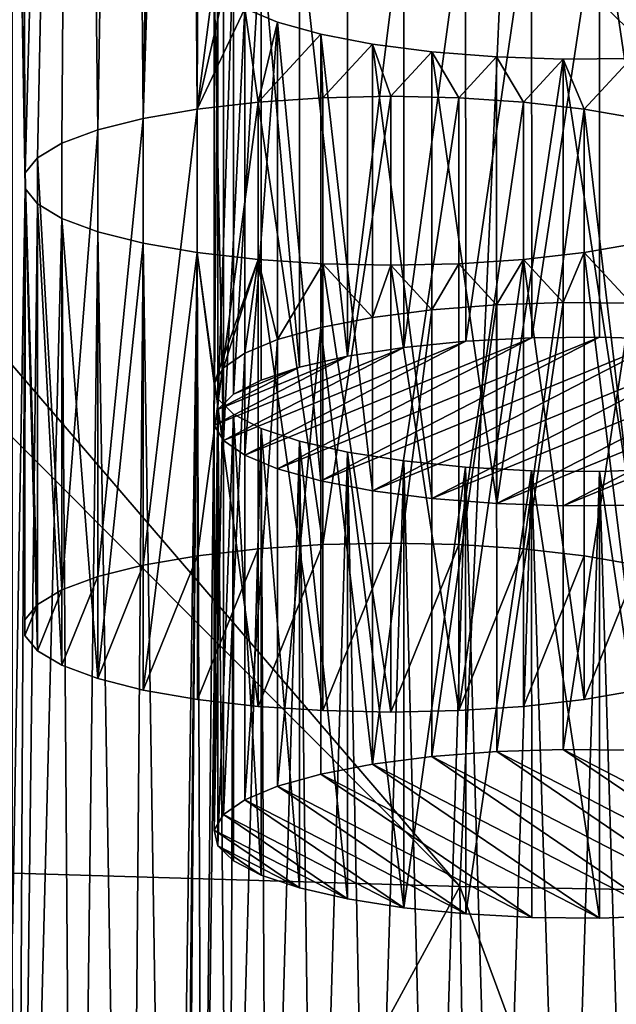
# Model space of a CAD drawing. Header units: metres. Extents: x -150 to 310, y -128 to 84.
# Tile 331 of 465: x 235.98 to 239.23, y 16.92 to 22.28. Entities that reach past the tile are written whole.
import ezdxf

# ---------------------------------------------------------------- set-up
doc = ezdxf.new("R2010")
doc.units = ezdxf.units.M
doc.layers.add('solid_26009703_SW0001_01', color=7, linetype='CONTINUOUS')

msp = doc.modelspace()

# ---------------------------------------------------------------- linework, layer by layer
at = {"layer": 'solid_26009703_SW0001_01'}
for points in [[(236.568008, 31.573715, 152.441254), (236.807037, 31.638762, 152.166092), (236.652512, 21.740063, 194.040527)], [(236.807037, 31.638762, 152.166092), (236.878647, 29.302021, 162.051193), (236.652512, 21.740063, 194.040527)], [(236.282166, 31.520206, 152.667618), (236.568008, 31.573715, 152.441254), (236.404617, 21.677567, 194.304916)], [(236.568008, 31.573715, 152.441254), (236.652512, 21.740063, 194.040527), (236.404617, 21.677567, 194.304916)], [(235.940536, 25.500278, 178.133698), (235.958878, 31.479599, 152.839386), (236.008728, 21.44281, 195.297989)], [(235.958878, 31.479599, 152.839386), (236.282166, 31.520206, 152.667618), (236.008728, 21.44281, 195.297989)], [(236.282166, 31.520206, 152.667618), (236.076691, 21.526091, 194.945694), (236.008728, 21.44281, 195.297989)], [(236.282166, 31.520206, 152.667618), (236.209579, 21.605169, 194.611176), (236.076691, 21.526091, 194.945694)], [(236.282166, 31.520206, 152.667618), (236.404617, 21.677567, 194.304916), (236.209579, 21.605169, 194.611176)], [(236.878647, 29.302021, 162.051193), (236.891953, 29.217863, 162.407211), (236.652512, 21.740063, 194.040527)], [(236.891953, 29.217863, 162.407211), (236.946609, 21.79126, 193.823959), (236.652512, 21.740063, 194.040527)], [(236.891953, 29.217863, 162.407211), (236.973267, 29.134426, 162.760178), (236.946609, 21.79126, 193.823959)], [(236.973267, 29.134426, 162.760178), (237.039337, 22.503227, 190.812119), (236.946609, 21.79126, 193.823959)], [(236.008728, 21.44281, 195.297989), (236.008728, 21.357494, 195.658905), (235.940536, 25.500278, 178.133698)], [(235.940536, 17.300028, 212.823196), (235.940536, 25.500278, 178.133698), (236.008728, 21.357494, 195.658905)], [(232.918167, 23.039362, 255.25563), (232.601791, 17.729416, 253.793839), (238.375549, 17.556925, 254.522659)], [(233.692032, 23.014725, 255.368591), (232.918167, 23.039362, 255.25563), (238.375549, 17.556925, 254.522659)], [(238.615753, 22.887831, 255.963577), (233.692032, 23.014725, 255.368591), (238.375549, 17.556925, 254.522659)], [(238.070679, 20.492765, 188.449753), (238.07048, 22.925697, 189.024948), (238.40744, 22.959597, 188.881546)], [(238.070679, 20.492765, 188.449753), (238.40744, 22.959597, 188.881546), (238.407867, 20.526688, 188.306259)], [(238.407867, 20.526688, 188.306259), (238.40744, 22.959597, 188.881546), (238.766632, 22.978848, 188.80011)], [(238.407867, 20.526688, 188.306259), (238.766632, 22.978848, 188.80011), (238.766953, 20.545912, 188.22493)], [(238.766953, 20.545912, 188.22493), (238.766632, 22.978848, 188.80011), (239.136292, 22.982479, 188.784744)], [(238.766953, 20.545912, 188.22493), (239.136292, 22.982479, 188.784744), (239.136276, 20.549538, 188.209595)], [(239.136276, 20.549538, 188.209595), (239.136292, 22.982479, 188.784744), (239.498581, 20.537693, 188.259705)], [(239.498581, 20.537693, 188.259705), (239.136292, 22.982479, 188.784744), (239.498718, 22.970638, 188.834839)], [(237.763855, 20.444773, 188.652786), (237.764297, 22.87781, 189.227524), (238.07048, 22.925697, 189.024948)], [(237.763855, 20.444773, 188.652786), (238.07048, 22.925697, 189.024948), (238.070679, 20.492765, 188.449753)], [(237.763855, 20.444773, 188.652786), (237.503098, 22.818003, 189.48053), (237.764297, 22.87781, 189.227524)], [(238.615753, 22.887831, 255.963577), (238.375549, 17.556925, 254.522659), (244.180206, 17.453291, 254.961151)], [(239.491302, 22.870625, 256.04715), (238.615753, 22.887831, 255.963577), (244.180206, 17.453291, 254.961151)], [(237.502625, 20.384926, 188.905945), (237.293762, 22.748281, 189.775467), (237.503098, 22.818003, 189.48053)], [(237.502625, 20.384926, 188.905945), (237.503098, 22.818003, 189.48053), (237.763855, 20.444773, 188.652786)], [(237.143021, 20.237486, 189.529663), (237.142914, 22.670341, 190.105179), (237.293762, 22.748281, 189.775467)], [(237.143021, 20.237486, 189.529663), (237.293762, 22.748281, 189.775467), (237.293533, 20.315254, 189.200684)], [(237.293533, 20.315254, 189.200684), (237.293762, 22.748281, 189.775467), (237.502625, 20.384926, 188.905945)], [(237.057861, 20.155121, 189.878098), (237.05777, 22.587902, 190.453918), (237.142914, 22.670341, 190.105179)], [(237.057861, 20.155121, 189.878098), (237.142914, 22.670341, 190.105179), (237.143021, 20.237486, 189.529663)], [(237.039337, 20.070415, 190.23642), (237.039337, 22.503227, 190.812119), (237.05777, 22.587902, 190.453918)], [(237.039337, 20.070415, 190.23642), (237.05777, 22.587902, 190.453918), (237.057861, 20.155121, 189.878098)], [(237.039337, 22.503227, 190.812119), (237.089523, 22.418839, 191.169113), (236.946609, 21.79126, 193.823959)], [(237.089615, 19.985847, 190.594177), (237.089523, 22.418839, 191.169113), (237.039337, 22.503227, 190.812119)], [(237.089615, 19.985847, 190.594177), (237.039337, 22.503227, 190.812119), (237.039337, 20.070415, 190.23642)], [(237.089523, 22.418839, 191.169113), (237.20549, 22.338549, 191.508759), (236.946609, 21.79126, 193.823959)], [(237.089615, 19.985847, 190.594177), (237.20549, 22.338549, 191.508759), (237.089523, 22.418839, 191.169113)], [(237.20549, 22.338549, 191.508759), (237.277893, 21.829166, 193.663605), (236.946609, 21.79126, 193.823959)], [(237.205658, 19.905502, 190.934052), (237.20549, 22.338549, 191.508759), (237.089615, 19.985847, 190.594177)], [(237.20549, 22.338549, 191.508759), (237.383652, 22.264259, 191.823029), (237.277893, 21.829166, 193.663605)], [(237.205658, 19.905502, 190.934052), (237.383652, 22.264259, 191.823029), (237.20549, 22.338549, 191.508759)], [(237.383835, 19.831251, 191.248154), (237.383652, 22.264259, 191.823029), (237.205658, 19.905502, 190.934052)], [(237.383652, 22.264259, 191.823029), (237.619263, 22.198633, 192.100647), (237.277893, 21.829166, 193.663605)], [(237.619232, 19.765684, 191.525528), (237.619263, 22.198633, 192.100647), (237.383652, 22.264259, 191.823029)], [(237.619232, 19.765684, 191.525528), (237.383652, 22.264259, 191.823029), (237.383835, 19.831251, 191.248154)], [(237.619263, 22.198633, 192.100647), (237.629929, 21.852261, 193.565903), (237.277893, 21.829166, 193.663605)], [(237.899933, 19.711672, 191.754013), (237.619263, 22.198633, 192.100647), (237.619232, 19.765684, 191.525528)], [(237.619263, 22.198633, 192.100647), (237.900024, 22.144596, 192.329239), (237.629929, 21.852261, 193.565903)], [(237.899933, 19.711672, 191.754013), (237.900024, 22.144596, 192.329239), (237.619263, 22.198633, 192.100647)], [(237.900024, 22.144596, 192.329239), (238, 21.860252, 193.532089), (237.629929, 21.852261, 193.565903)], [(238.223984, 19.66972, 191.931488), (237.900024, 22.144596, 192.329239), (237.899933, 19.711672, 191.754013)], [(237.900024, 22.144596, 192.329239), (238.223984, 22.102667, 192.506607), (238, 21.860252, 193.532089)], [(238.223984, 19.66972, 191.931488), (238.223984, 22.102667, 192.506607), (237.900024, 22.144596, 192.329239)], [(238.223984, 22.102667, 192.506607), (238.370071, 21.852261, 193.565903), (238, 21.860252, 193.532089)], [(238.223984, 22.102667, 192.506607), (238.576187, 22.07534, 192.622208), (238.370071, 21.852261, 193.565903)], [(238.576324, 19.642391, 192.047089), (238.576187, 22.07534, 192.622208), (238.223984, 22.102667, 192.506607)], [(238.576324, 19.642391, 192.047089), (238.223984, 22.102667, 192.506607), (238.223984, 19.66972, 191.931488)], [(238.576187, 22.07534, 192.622208), (238.722107, 21.829166, 193.663605), (238.370071, 21.852261, 193.565903)], [(238.576187, 22.07534, 192.622208), (238.938614, 22.063499, 192.672302), (238.722107, 21.829166, 193.663605)], [(238.576324, 19.642391, 192.047089), (238.938614, 22.063499, 192.672302), (238.576187, 22.07534, 192.622208)], [(238.938629, 19.630547, 192.097198), (238.938614, 22.063499, 192.672302), (238.576324, 19.642391, 192.047089)], [(238.938614, 22.063499, 192.672302), (239.053375, 21.79126, 193.823959), (238.722107, 21.829166, 193.663605)], [(238.938614, 22.063499, 192.672302), (239.308273, 22.067131, 192.656937), (239.053375, 21.79126, 193.823959)], [(239.307953, 19.634172, 192.081863), (239.308273, 22.067131, 192.656937), (238.938614, 22.063499, 192.672302)], [(239.307953, 19.634172, 192.081863), (238.938614, 22.063499, 192.672302), (238.938629, 19.630547, 192.097198)], [(239.308273, 22.067131, 192.656937), (239.347473, 21.740063, 194.040527), (239.053375, 21.79126, 193.823959)], [(236.946884, 19.358353, 193.248657), (236.946609, 21.79126, 193.823959), (237.277893, 21.829166, 193.663605)], [(236.946884, 19.358353, 193.248657), (237.277893, 21.829166, 193.663605), (237.277863, 19.396223, 193.088455)], [(237.277863, 19.396223, 193.088455), (237.277893, 21.829166, 193.663605), (237.629791, 19.419302, 192.990829)], [(237.629791, 19.419302, 192.990829), (237.277893, 21.829166, 193.663605), (237.629929, 21.852261, 193.565903)], [(237.629791, 19.419302, 192.990829), (237.629929, 21.852261, 193.565903), (238, 21.860252, 193.532089)], [(237.629791, 19.419302, 192.990829), (238, 21.860252, 193.532089), (238, 19.427305, 192.95697)], [(238, 19.427305, 192.95697), (238, 21.860252, 193.532089), (238.370071, 21.852261, 193.565903)], [(238.370193, 19.419302, 192.990829), (238, 19.427305, 192.95697), (238.370071, 21.852261, 193.565903)], [(238.370193, 19.419302, 192.990829), (238.370071, 21.852261, 193.565903), (238.722107, 21.829166, 193.663605)], [(238.370193, 19.419302, 192.990829), (238.722107, 21.829166, 193.663605), (238.722122, 19.396223, 193.088455)], [(238.722122, 19.396223, 193.088455), (238.722107, 21.829166, 193.663605), (239.053375, 21.79126, 193.823959)], [(236.652847, 19.307192, 193.465088), (236.652512, 21.740063, 194.040527), (236.946609, 21.79126, 193.823959)], [(236.652847, 19.307192, 193.465088), (236.946609, 21.79126, 193.823959), (236.946884, 19.358353, 193.248657)], [(238.722122, 19.396223, 193.088455), (239.053375, 21.79126, 193.823959), (239.053101, 19.358353, 193.248657)], [(239.053101, 19.358353, 193.248657), (239.053375, 21.79126, 193.823959), (239.347153, 19.307192, 193.465088)], [(239.347153, 19.307192, 193.465088), (239.053375, 21.79126, 193.823959), (239.347473, 21.740063, 194.040527)], [(236.404785, 19.244652, 193.729645), (236.404617, 21.677567, 194.304916), (236.652512, 21.740063, 194.040527)], [(236.404785, 19.244652, 193.729645), (236.652512, 21.740063, 194.040527), (236.652847, 19.307192, 193.465088)], [(236.209335, 19.172098, 194.036575), (236.209579, 21.605169, 194.611176), (236.404617, 21.677567, 194.304916)], [(236.209335, 19.172098, 194.036575), (236.404617, 21.677567, 194.304916), (236.404785, 19.244652, 193.729645)], [(236.209335, 19.172098, 194.036575), (236.076691, 21.526091, 194.945694), (236.209579, 21.605169, 194.611176)], [(236.076492, 19.092981, 194.371262), (236.008728, 21.44281, 195.297989), (236.076691, 21.526091, 194.945694)], [(236.076492, 19.092981, 194.371262), (236.076691, 21.526091, 194.945694), (236.209335, 19.172098, 194.036575)], [(236.008667, 18.924643, 195.083389), (236.008728, 21.357494, 195.658905), (236.008728, 21.44281, 195.297989)], [(236.008667, 19.009769, 194.723267), (236.008728, 21.44281, 195.297989), (236.076492, 19.092981, 194.371262)], [(236.008667, 18.924643, 195.083389), (236.008728, 21.44281, 195.297989), (236.008667, 19.009769, 194.723267)], [(236.008728, 21.357494, 195.658905), (235.958878, 11.320705, 238.117508), (235.940536, 17.300028, 212.823196)], [(235.958878, 11.320705, 238.117508), (236.008728, 21.357494, 195.658905), (236.076691, 21.274214, 196.011215)], [(236.076492, 18.841429, 195.435394), (236.008728, 21.357494, 195.658905), (236.008667, 18.924643, 195.083389)], [(236.076492, 18.841429, 195.435394), (236.076691, 21.274214, 196.011215), (236.008728, 21.357494, 195.658905)], [(235.958878, 11.320705, 238.117508), (236.076691, 21.274214, 196.011215), (236.209579, 21.195137, 196.345734)], [(236.209335, 18.762314, 195.770081), (236.076691, 21.274214, 196.011215), (236.076492, 18.841429, 195.435394)], [(236.209335, 18.762314, 195.770081), (236.209579, 21.195137, 196.345734), (236.076691, 21.274214, 196.011215)], [(236.282166, 11.2801, 238.289291), (235.958878, 11.320705, 238.117508), (236.209579, 21.195137, 196.345734)], [(236.404785, 18.68976, 196.077011), (236.209579, 21.195137, 196.345734), (236.209335, 18.762314, 195.770081)], [(236.282166, 11.2801, 238.289291), (236.209579, 21.195137, 196.345734), (236.404617, 21.12274, 196.651993)], [(236.404785, 18.68976, 196.077011), (236.404617, 21.12274, 196.651993), (236.209579, 21.195137, 196.345734)], [(236.568008, 11.22659, 238.515656), (236.282166, 11.2801, 238.289291), (236.404617, 21.12274, 196.651993)], [(236.568008, 11.22659, 238.515656), (236.404617, 21.12274, 196.651993), (236.652512, 21.060244, 196.916367)], [(236.404785, 18.68976, 196.077011), (236.652512, 21.060244, 196.916367), (236.404617, 21.12274, 196.651993)], [(236.652847, 18.62722, 196.341568), (236.652512, 21.060244, 196.916367), (236.404785, 18.68976, 196.077011)], [(236.807037, 11.161544, 238.790817), (236.568008, 11.22659, 238.515656), (236.652512, 21.060244, 196.916367)], [(236.807037, 11.161544, 238.790817), (236.652512, 21.060244, 196.916367), (236.946609, 21.009047, 197.13295)], [(236.652847, 18.62722, 196.341568), (236.946609, 21.009047, 197.13295), (236.652512, 21.060244, 196.916367)], [(239.308273, 20.733175, 198.299973), (239.053375, 21.009047, 197.13295), (239.347473, 21.060244, 196.916367)], [(239.347153, 18.62722, 196.341568), (239.347473, 21.060244, 196.916367), (239.053375, 21.009047, 197.13295)], [(236.946884, 18.576059, 196.557999), (236.946609, 21.009047, 197.13295), (236.652847, 18.62722, 196.341568)], [(236.807037, 11.161544, 238.790817), (236.946609, 21.009047, 197.13295), (236.878647, 13.498283, 228.905716)], [(236.891953, 13.582442, 228.549698), (236.878647, 13.498283, 228.905716), (236.946609, 21.009047, 197.13295)], [(236.891953, 13.582442, 228.549698), (236.946609, 21.009047, 197.13295), (236.973267, 13.665879, 228.196732)], [(237.039337, 20.297079, 200.144791), (236.946609, 21.009047, 197.13295), (237.277893, 20.97114, 197.293304)], [(237.277863, 18.538189, 196.718201), (237.277893, 20.97114, 197.293304), (236.946609, 21.009047, 197.13295)], [(236.973267, 13.665879, 228.196732), (236.946609, 21.009047, 197.13295), (237.039337, 20.297079, 200.144791)], [(237.277863, 18.538189, 196.718201), (236.946609, 21.009047, 197.13295), (236.946884, 18.576059, 196.557999)], [(237.089523, 20.381468, 199.787796), (237.039337, 20.297079, 200.144791), (237.277893, 20.97114, 197.293304)], [(237.20549, 20.461756, 199.448151), (237.089523, 20.381468, 199.787796), (237.277893, 20.97114, 197.293304)], [(237.383652, 20.536045, 199.133881), (237.20549, 20.461756, 199.448151), (237.277893, 20.97114, 197.293304)], [(237.629791, 18.51511, 196.815826), (237.277893, 20.97114, 197.293304), (237.277863, 18.538189, 196.718201)], [(237.383652, 20.536045, 199.133881), (237.277893, 20.97114, 197.293304), (237.629929, 20.948044, 197.391006)], [(237.629791, 18.51511, 196.815826), (237.629929, 20.948044, 197.391006), (237.277893, 20.97114, 197.293304)], [(238.576187, 20.724964, 198.334702), (238.370071, 20.948044, 197.391006), (238.722107, 20.97114, 197.293304)], [(238.370193, 18.51511, 196.815826), (238.722107, 20.97114, 197.293304), (238.370071, 20.948044, 197.391006)], [(238.722122, 18.538189, 196.718201), (238.722107, 20.97114, 197.293304), (238.370193, 18.51511, 196.815826)], [(238.938614, 20.736807, 198.284607), (238.576187, 20.724964, 198.334702), (238.722107, 20.97114, 197.293304)], [(238.938614, 20.736807, 198.284607), (238.722107, 20.97114, 197.293304), (239.053375, 21.009047, 197.13295)], [(239.053101, 18.576059, 196.557999), (239.053375, 21.009047, 197.13295), (238.722107, 20.97114, 197.293304)], [(239.053101, 18.576059, 196.557999), (238.722107, 20.97114, 197.293304), (238.722122, 18.538189, 196.718201)], [(239.308273, 20.733175, 198.299973), (238.938614, 20.736807, 198.284607), (239.053375, 21.009047, 197.13295)], [(239.347153, 18.62722, 196.341568), (239.053375, 21.009047, 197.13295), (239.053101, 18.576059, 196.557999)], [(237.619263, 20.601673, 198.856262), (237.383652, 20.536045, 199.133881), (237.629929, 20.948044, 197.391006)], [(237.900024, 20.65571, 198.62767), (237.619263, 20.601673, 198.856262), (237.629929, 20.948044, 197.391006)], [(238, 18.507107, 196.849686), (237.629929, 20.948044, 197.391006), (237.629791, 18.51511, 196.815826)], [(237.900024, 20.65571, 198.62767), (237.629929, 20.948044, 197.391006), (238, 20.940054, 197.424805)], [(238, 18.507107, 196.849686), (238, 20.940054, 197.424805), (237.629929, 20.948044, 197.391006)], [(237.900024, 20.65571, 198.62767), (238, 20.940054, 197.424805), (238.223984, 20.697638, 198.450302)], [(238.223984, 20.697638, 198.450302), (238, 20.940054, 197.424805), (238.370071, 20.948044, 197.391006)], [(238.370193, 18.51511, 196.815826), (238.370071, 20.948044, 197.391006), (238, 20.940054, 197.424805)], [(238.370193, 18.51511, 196.815826), (238, 20.940054, 197.424805), (238, 18.507107, 196.849686)], [(238.576187, 20.724964, 198.334702), (238.223984, 20.697638, 198.450302), (238.370071, 20.948044, 197.391006)], [(237.899933, 18.22274, 198.052643), (237.900024, 20.65571, 198.62767), (238.223984, 20.697638, 198.450302)], [(237.899933, 18.22274, 198.052643), (238.223984, 20.697638, 198.450302), (238.223984, 18.26469, 197.875168)], [(238.223984, 18.26469, 197.875168), (238.223984, 20.697638, 198.450302), (238.576187, 20.724964, 198.334702)], [(238.576324, 18.292019, 197.759567), (238.223984, 18.26469, 197.875168), (238.576187, 20.724964, 198.334702)], [(238.576324, 18.292019, 197.759567), (238.576187, 20.724964, 198.334702), (238.938614, 20.736807, 198.284607)], [(238.576324, 18.292019, 197.759567), (238.938614, 20.736807, 198.284607), (238.938629, 18.303865, 197.709457)], [(238.938629, 18.303865, 197.709457), (238.938614, 20.736807, 198.284607), (239.308273, 20.733175, 198.299973)], [(238.938629, 18.303865, 197.709457), (239.308273, 20.733175, 198.299973), (239.307953, 18.300238, 197.724792)], [(237.899933, 18.22274, 198.052643), (237.619263, 20.601673, 198.856262), (237.900024, 20.65571, 198.62767)], [(237.383835, 18.103161, 198.558502), (237.383652, 20.536045, 199.133881), (237.619263, 20.601673, 198.856262)], [(237.383835, 18.103161, 198.558502), (237.619263, 20.601673, 198.856262), (237.619232, 18.168726, 198.281128)], [(237.619232, 18.168726, 198.281128), (237.619263, 20.601673, 198.856262), (237.899933, 18.22274, 198.052643)], [(237.205658, 19.905502, 190.934052), (238.407867, 20.526688, 188.306259), (238.766953, 20.545912, 188.22493)], [(237.383835, 19.831251, 191.248154), (237.205658, 19.905502, 190.934052), (238.766953, 20.545912, 188.22493)], [(237.383835, 19.831251, 191.248154), (238.766953, 20.545912, 188.22493), (239.136276, 20.549538, 188.209595)], [(237.619232, 19.765684, 191.525528), (237.383835, 19.831251, 191.248154), (239.136276, 20.549538, 188.209595)], [(237.619232, 19.765684, 191.525528), (239.136276, 20.549538, 188.209595), (239.498581, 20.537693, 188.259705)], [(237.899933, 19.711672, 191.754013), (237.619232, 19.765684, 191.525528), (239.498581, 20.537693, 188.259705)], [(237.899933, 19.711672, 191.754013), (239.498581, 20.537693, 188.259705), (239.850922, 20.510365, 188.375305)], [(237.039337, 20.070415, 190.23642), (237.763855, 20.444773, 188.652786), (238.070679, 20.492765, 188.449753)], [(237.089615, 19.985847, 190.594177), (237.039337, 20.070415, 190.23642), (238.070679, 20.492765, 188.449753)], [(237.089615, 19.985847, 190.594177), (238.070679, 20.492765, 188.449753), (238.407867, 20.526688, 188.306259)], [(237.205658, 19.905502, 190.934052), (237.089615, 19.985847, 190.594177), (238.407867, 20.526688, 188.306259)], [(237.205658, 18.02891, 198.872604), (237.20549, 20.461756, 199.448151), (237.383652, 20.536045, 199.133881)], [(237.205658, 18.02891, 198.872604), (237.383652, 20.536045, 199.133881), (237.383835, 18.103161, 198.558502)], [(238.223984, 19.66972, 191.931488), (237.899933, 19.711672, 191.754013), (239.850922, 20.510365, 188.375305)], [(240.174973, 20.468412, 188.55278), (238.223984, 19.66972, 191.931488), (239.850922, 20.510365, 188.375305)], [(237.039337, 20.070415, 190.23642), (237.057861, 20.155121, 189.878098), (237.763855, 20.444773, 188.652786)], [(237.057861, 20.155121, 189.878098), (237.502625, 20.384926, 188.905945), (237.763855, 20.444773, 188.652786)], [(237.089615, 17.948565, 199.212479), (237.089523, 20.381468, 199.787796), (237.20549, 20.461756, 199.448151)], [(237.089615, 17.948565, 199.212479), (237.20549, 20.461756, 199.448151), (237.205658, 18.02891, 198.872604)], [(240.174973, 20.468412, 188.55278), (238.576324, 19.642391, 192.047089), (238.223984, 19.66972, 191.931488)], [(240.174973, 20.468412, 188.55278), (240.455658, 20.414398, 188.781265), (238.576324, 19.642391, 192.047089)], [(237.039337, 17.863997, 199.570236), (237.039337, 20.297079, 200.144791), (237.089523, 20.381468, 199.787796)], [(237.039337, 17.863997, 199.570236), (237.089523, 20.381468, 199.787796), (237.089615, 17.948565, 199.212479)], [(237.057861, 20.155121, 189.878098), (237.143021, 20.237486, 189.529663), (237.502625, 20.384926, 188.905945)], [(237.143021, 20.237486, 189.529663), (237.293533, 20.315254, 189.200684), (237.502625, 20.384926, 188.905945)], [(240.455658, 20.414398, 188.781265), (238.938629, 19.630547, 192.097198), (238.576324, 19.642391, 192.047089)], [(240.455658, 20.414398, 188.781265), (240.691071, 20.348833, 189.058624), (238.938629, 19.630547, 192.097198)], [(240.691071, 20.348833, 189.058624), (239.307953, 19.634172, 192.081863), (238.938629, 19.630547, 192.097198)], [(236.973267, 13.665879, 228.196732), (237.039337, 20.297079, 200.144791), (237.05777, 20.212404, 200.502975)], [(237.039337, 17.863997, 199.570236), (237.05777, 20.212404, 200.502975), (237.039337, 20.297079, 200.144791)], [(237.120667, 13.744377, 227.864655), (236.973267, 13.665879, 228.196732), (237.05777, 20.212404, 200.502975)], [(237.057861, 17.779289, 199.928558), (237.05777, 20.212404, 200.502975), (237.039337, 17.863997, 199.570236)], [(237.120667, 13.744377, 227.864655), (237.05777, 20.212404, 200.502975), (237.142914, 20.129965, 200.85173)], [(237.057861, 17.779289, 199.928558), (237.142914, 20.129965, 200.85173), (237.05777, 20.212404, 200.502975)], [(237.143021, 17.696924, 200.276993), (237.142914, 20.129965, 200.85173), (237.057861, 17.779289, 199.928558)], [(237.120667, 13.744377, 227.864655), (237.142914, 20.129965, 200.85173), (237.293762, 20.052023, 201.181442)], [(237.293533, 17.619156, 200.605972), (237.293762, 20.052023, 201.181442), (237.142914, 20.129965, 200.85173)], [(237.293533, 17.619156, 200.605972), (237.142914, 20.129965, 200.85173), (237.143021, 17.696924, 200.276993)], [(237.324936, 13.814262, 227.569031), (237.120667, 13.744377, 227.864655), (237.293762, 20.052023, 201.181442)], [(237.502625, 17.549486, 200.900711), (237.293762, 20.052023, 201.181442), (237.293533, 17.619156, 200.605972)], [(237.324936, 13.814262, 227.569031), (237.293762, 20.052023, 201.181442), (237.503098, 19.982304, 201.476379)], [(237.502625, 17.549486, 200.900711), (237.503098, 19.982304, 201.476379), (237.293762, 20.052023, 201.181442)], [(237.584015, 13.875029, 227.311966), (237.324936, 13.814262, 227.569031), (237.503098, 19.982304, 201.476379)], [(237.763855, 17.489639, 201.15387), (237.503098, 19.982304, 201.476379), (237.502625, 17.549486, 200.900711)], [(237.584015, 13.875029, 227.311966), (237.503098, 19.982304, 201.476379), (237.764297, 19.922497, 201.729385)], [(237.763855, 17.489639, 201.15387), (237.764297, 19.922497, 201.729385), (237.503098, 19.982304, 201.476379)], [(237.886551, 13.923555, 227.106689), (237.584015, 13.875029, 227.311966), (237.764297, 19.922497, 201.729385)], [(238.070679, 17.441647, 201.356903), (237.764297, 19.922497, 201.729385), (237.763855, 17.489639, 201.15387)], [(237.886551, 13.923555, 227.106689), (237.764297, 19.922497, 201.729385), (238.07048, 19.874609, 201.931961)], [(238.070679, 17.441647, 201.356903), (238.07048, 19.874609, 201.931961), (237.764297, 19.922497, 201.729385)], [(238.221527, 13.958478, 226.958954), (237.886551, 13.923555, 227.106689), (238.07048, 19.874609, 201.931961)], [(238.221527, 13.958478, 226.958954), (238.07048, 19.874609, 201.931961), (238.40744, 19.84071, 202.075363)], [(238.070679, 17.441647, 201.356903), (238.40744, 19.84071, 202.075363), (238.07048, 19.874609, 201.931961)], [(238.407867, 17.407724, 201.500397), (238.40744, 19.84071, 202.075363), (238.070679, 17.441647, 201.356903)], [(238.5811, 13.978781, 226.873062), (238.221527, 13.958478, 226.958954), (238.40744, 19.84071, 202.075363)], [(238.5811, 13.978781, 226.873062), (238.40744, 19.84071, 202.075363), (238.766632, 19.821459, 202.156799)], [(238.407867, 17.407724, 201.500397), (238.766632, 19.821459, 202.156799), (238.40744, 19.84071, 202.075363)], [(238.766953, 17.3885, 201.581726), (238.766632, 19.821459, 202.156799), (238.407867, 17.407724, 201.500397)], [(238.949066, 13.983418, 226.853455), (238.5811, 13.978781, 226.873062), (238.766632, 19.821459, 202.156799)], [(238.949066, 13.983418, 226.853455), (238.766632, 19.821459, 202.156799), (239.136292, 19.817825, 202.172165)], [(239.136276, 17.384874, 201.597061), (239.136292, 19.817825, 202.172165), (238.766632, 19.821459, 202.156799)], [(239.136276, 17.384874, 201.597061), (238.766632, 19.821459, 202.156799), (238.766953, 17.3885, 201.581726)], [(239.314362, 13.972553, 226.899414), (238.949066, 13.983418, 226.853455), (239.136292, 19.817825, 202.172165)], [(239.498581, 17.396719, 201.546951), (239.136292, 19.817825, 202.172165), (239.136276, 17.384874, 201.597061)], [(239.314362, 13.972553, 226.899414), (239.136292, 19.817825, 202.172165), (239.498718, 19.829668, 202.12207)], [(239.498581, 17.396719, 201.546951), (239.498718, 19.829668, 202.12207), (239.136292, 19.817825, 202.172165)], [(237.277863, 18.538189, 196.718201), (237.277863, 19.396223, 193.088455), (237.629791, 19.419302, 192.990829)], [(237.629791, 18.51511, 196.815826), (237.277863, 18.538189, 196.718201), (237.629791, 19.419302, 192.990829)], [(237.629791, 18.51511, 196.815826), (237.629791, 19.419302, 192.990829), (238, 19.427305, 192.95697)], [(238, 18.507107, 196.849686), (237.629791, 18.51511, 196.815826), (238, 19.427305, 192.95697)], [(238.370193, 19.419302, 192.990829), (238, 18.507107, 196.849686), (238, 19.427305, 192.95697)], [(238.370193, 19.419302, 192.990829), (238.370193, 18.51511, 196.815826), (238, 18.507107, 196.849686)], [(238.370193, 19.419302, 192.990829), (238.722122, 19.396223, 193.088455), (238.370193, 18.51511, 196.815826)], [(236.652847, 18.62722, 196.341568), (236.652847, 19.307192, 193.465088), (236.946884, 19.358353, 193.248657)], [(236.946884, 18.576059, 196.557999), (236.652847, 18.62722, 196.341568), (236.946884, 19.358353, 193.248657)], [(236.946884, 18.576059, 196.557999), (236.946884, 19.358353, 193.248657), (237.277863, 19.396223, 193.088455)], [(237.277863, 18.538189, 196.718201), (236.946884, 18.576059, 196.557999), (237.277863, 19.396223, 193.088455)], [(238.722122, 19.396223, 193.088455), (238.722122, 18.538189, 196.718201), (238.370193, 18.51511, 196.815826)], [(238.722122, 19.396223, 193.088455), (239.053101, 19.358353, 193.248657), (238.722122, 18.538189, 196.718201)], [(239.053101, 19.358353, 193.248657), (239.053101, 18.576059, 196.557999), (238.722122, 18.538189, 196.718201)], [(239.053101, 19.358353, 193.248657), (239.347153, 19.307192, 193.465088), (239.053101, 18.576059, 196.557999)], [(236.404785, 18.68976, 196.077011), (236.404785, 19.244652, 193.729645), (236.652847, 19.307192, 193.465088)], [(236.652847, 18.62722, 196.341568), (236.404785, 18.68976, 196.077011), (236.652847, 19.307192, 193.465088)], [(239.347153, 19.307192, 193.465088), (239.347153, 18.62722, 196.341568), (239.053101, 18.576059, 196.557999)], [(236.209335, 18.762314, 195.770081), (236.209335, 19.172098, 194.036575), (236.404785, 19.244652, 193.729645)], [(236.404785, 18.68976, 196.077011), (236.209335, 18.762314, 195.770081), (236.404785, 19.244652, 193.729645)], [(236.076492, 18.841429, 195.435394), (236.076492, 19.092981, 194.371262), (236.209335, 19.172098, 194.036575)], [(236.209335, 18.762314, 195.770081), (236.076492, 18.841429, 195.435394), (236.209335, 19.172098, 194.036575)], [(236.008667, 18.924643, 195.083389), (236.008667, 19.009769, 194.723267), (236.076492, 19.092981, 194.371262)], [(236.076492, 18.841429, 195.435394), (236.008667, 18.924643, 195.083389), (236.076492, 19.092981, 194.371262)], [(238.576324, 18.292019, 197.759567), (239.850922, 17.424047, 201.431351), (238.223984, 18.26469, 197.875168)], [(238.576324, 18.292019, 197.759567), (238.938629, 18.303865, 197.709457), (240.174973, 17.466, 201.253876)], [(238.576324, 18.292019, 197.759567), (240.174973, 17.466, 201.253876), (239.850922, 17.424047, 201.431351)], [(238.938629, 18.303865, 197.709457), (240.455658, 17.520012, 201.025391), (240.174973, 17.466, 201.253876)], [(238.938629, 18.303865, 197.709457), (239.307953, 18.300238, 197.724792), (240.455658, 17.520012, 201.025391)], [(239.498581, 17.396719, 201.546951), (237.899933, 18.22274, 198.052643), (238.223984, 18.26469, 197.875168)], [(239.850922, 17.424047, 201.431351), (239.498581, 17.396719, 201.546951), (238.223984, 18.26469, 197.875168)], [(239.136276, 17.384874, 201.597061), (237.619232, 18.168726, 198.281128), (237.899933, 18.22274, 198.052643)], [(239.498581, 17.396719, 201.546951), (239.136276, 17.384874, 201.597061), (237.899933, 18.22274, 198.052643)], [(238.766953, 17.3885, 201.581726), (237.383835, 18.103161, 198.558502), (237.619232, 18.168726, 198.281128)], [(239.136276, 17.384874, 201.597061), (238.766953, 17.3885, 201.581726), (237.619232, 18.168726, 198.281128)], [(238.407867, 17.407724, 201.500397), (237.205658, 18.02891, 198.872604), (237.383835, 18.103161, 198.558502)], [(238.766953, 17.3885, 201.581726), (238.407867, 17.407724, 201.500397), (237.383835, 18.103161, 198.558502)], [(238.070679, 17.441647, 201.356903), (237.089615, 17.948565, 199.212479), (237.205658, 18.02891, 198.872604)], [(238.407867, 17.407724, 201.500397), (238.070679, 17.441647, 201.356903), (237.205658, 18.02891, 198.872604)], [(237.763855, 17.489639, 201.15387), (237.039337, 17.863997, 199.570236), (237.089615, 17.948565, 199.212479)], [(238.070679, 17.441647, 201.356903), (237.763855, 17.489639, 201.15387), (237.089615, 17.948565, 199.212479)], [(237.502625, 17.549486, 200.900711), (237.057861, 17.779289, 199.928558), (237.039337, 17.863997, 199.570236)], [(237.763855, 17.489639, 201.15387), (237.502625, 17.549486, 200.900711), (237.039337, 17.863997, 199.570236)], [(237.293533, 17.619156, 200.605972), (237.143021, 17.696924, 200.276993), (237.057861, 17.779289, 199.928558)], [(237.502625, 17.549486, 200.900711), (237.293533, 17.619156, 200.605972), (237.057861, 17.779289, 199.928558)], [(238.375549, 17.556925, 254.522659), (232.601791, 17.729416, 253.793839), (235.531525, 12.325957, 252.556183)], [(238.375549, 17.556925, 254.522659), (235.531525, 12.325957, 252.556183), (238.455872, 12.247609, 252.887604)], [(238.375549, 17.556925, 254.522659), (238.455872, 12.247609, 252.887604), (240.348602, 12.206373, 253.062027)], [(244.180206, 17.453291, 254.961151), (238.375549, 17.556925, 254.522659), (240.348602, 12.206373, 253.062027)]]:
    msp.add_3dface(points, dxfattribs=at)

doc.saveas('drawing.dxf')
